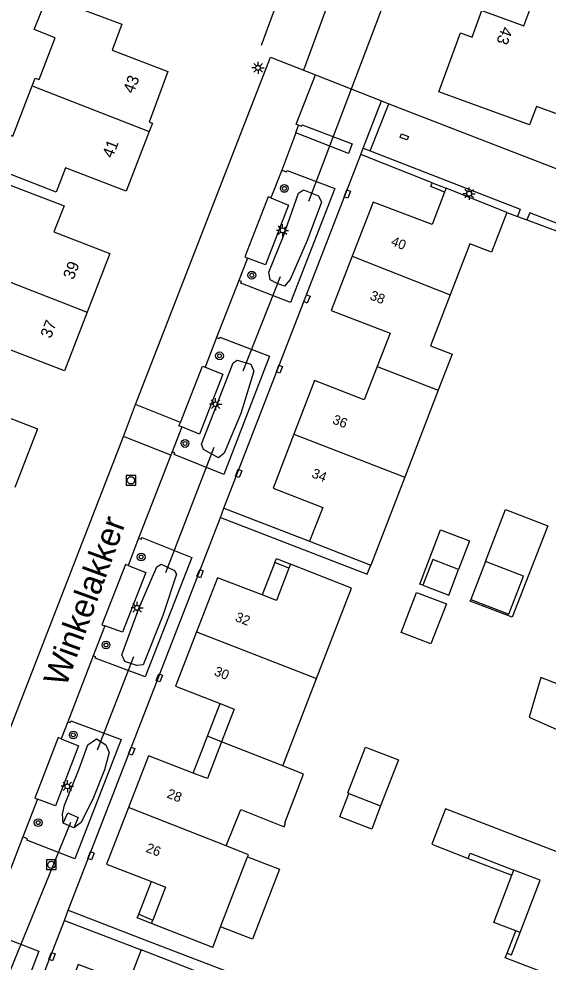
# Model space of a CAD drawing. Extents: x 136000 to 141014, y 402000 to 403500.
# Drawn here: x 139113.5 to 139168, y 402766.7 to 402863.9 of the extents above; entities that cross this region are included whole.
import ezdxf

# ---------------------------------------------------------------- set-up
doc = ezdxf.new("R2010")
doc.units = 0
for name, color, linetype in [('gg-afsc-hekwerk', 7, 'Continuous'), ('gg-afsc-muur', 7, 'Continuous'), ('gg-anno-huisnummerreeks BGT', 7, 'Continuous'), ('gg-anno-openbare ruimte label', 7, 'Continuous'), ('gg-bbg-bijgebouw', 7, 'Continuous'), ('gg-bbg-gedigitaliseerde bijgebouw', 7, 'Continuous'), ('gg-bbg-hoofdgebouw', 7, 'Continuous'), ('gg-bbg-luifel en loopbrug', 7, 'Continuous'), ('gg-bbg-onder overbouw', 7, 'Continuous'), ('gg-bbg-pand overbouw', 7, 'Continuous'), ('gg-bbg-tussenscheiding', 7, 'Continuous'), ('gg-knt-plantopografie kant verharding', 7, 'Continuous'), ('gg-knt-verharding', 7, 'Continuous'), ('gg-kntw-bovenkant insteek waterloop', 7, 'Continuous'), ('gg-kwrk-duiker nz buis', 7, 'Continuous'), ('gg-kwrk-uitstroombak niveau min 01', 7, 'Continuous'), ('gt-anno-plantopografie huisnummer', 7, 'Continuous'), ('gt-bbg-plantopografie pand', 7, 'Continuous'), ('gt-bbg-plantopografie tussenscheiding', 7, 'Continuous'), ('gt-grn-groengrens', 7, 'Continuous'), ('gt-grn-vlakafsluiter', 7, 'Continuous'), ('gt-symb-boom', 7, 'Continuous'), ('gt-symb-kolk center center', 7, 'Continuous'), ('gt-symb-lichtmast', 7, 'Continuous'), ('gt-symb-rioolschacht', 7, 'Continuous')]:
    doc.layers.add(name, color=color, linetype=linetype)

# ---------------------------------------------------------------- blocks, each defined once
blk = doc.blocks.new('gt0-LMAST')
at = {"layer": 'gt-symb-lichtmast'}
for p, q in [((-0.182, 0.173), (-0.447, 0.438)), ((-0.005, 0.246), (-0.005, 0.621)), ((0.172, 0.173), (0.437, 0.438)), ((-0.255, -0.004), (-0.63, -0.004)), ((-0.182, -0.181), (-0.447, -0.446)), ((-0.005, -0.254), (-0.005, -0.629)), ((0.437, -0.446), (0.172, -0.181)), ((0.245, -0.004), (0.62, -0.004))]:
    blk.add_line(p, q, dxfattribs=at)
blk.add_circle((-0.005, -0.004), 0.25, dxfattribs=at)
blk = doc.blocks.new('gt0-KOLKCC')
at = {"layer": 'gt-symb-kolk center center'}
blk.add_lwpolyline([(-0.375, 0.2), (0.375, 0.2), (0.375, -0.2), (-0.375, -0.2)], close=True, dxfattribs=at)
blk = doc.blocks.new('gt0-BOOM')
at = {"layer": 'gt-symb-boom'}
for radius in [0.4, 0.2]:
    blk.add_circle((0, 0), radius, dxfattribs=at)
blk = doc.blocks.new('gt0-RS')
at = {"layer": 'gt-symb-rioolschacht'}
blk.add_lwpolyline([(-0.5, -0.5), (0.5, -0.5), (0.5, 0.5), (-0.5, 0.5)], close=True, dxfattribs=at)
blk.add_circle((0, 0), 0.375, dxfattribs=at)

msp = doc.modelspace()

# ---------------------------------------------------------------- linework, layer by layer
at = {"layer": 'gg-afsc-hekwerk'}
for p, q in [((139163.719, 402843.938), (139164.803, 402843.53)), ((139164.803, 402843.53), (139165.784, 402843.161)), ((139165.784, 402843.161), (139172.905, 402840.482)), ((139126.451, 402768.984), (139141.766, 402763.125))]:
    msp.add_line(p, q, dxfattribs=at)
at = {"layer": 'gg-afsc-muur'}
msp.add_line((139156.026, 402846.987), (139157.458, 402846.419), dxfattribs=at)
for points in [[(139157.305, 402846.023), (139155.869, 402846.591), (139156.026, 402846.987)], [(139139.831, 402807.878), (139139.988, 402808.267), (139141.425, 402807.699)], [(139127.128, 402770.664), (139125.657, 402771.237), (139125.817, 402771.622)]]:
    msp.add_lwpolyline(points, dxfattribs=at)
at = {"layer": 'gg-bbg-bijgebouw'}
msp.add_line((139161.508, 402807.97), (139159.992, 402804.05), dxfattribs=at)
msp.add_lwpolyline([(139159.992, 402804.05), (139163.91, 402802.535), (139165.425, 402806.455), (139161.508, 402807.97)], dxfattribs=at)
at = {"layer": 'gg-bbg-gedigitaliseerde bijgebouw'}
msp.add_line((139147.432, 402784.071), (139150.717, 402782.793), dxfattribs=at)
for points in [[(139158.747, 402807.15), (139156.087, 402808.174), (139155.063, 402805.514)], [(139155.063, 402805.514), (139157.723, 402804.49), (139158.747, 402807.15)], [(139150.717, 402782.793), (139149.793, 402780.394), (139146.504, 402781.661), (139147.432, 402784.071)]]:
    msp.add_lwpolyline(points, dxfattribs=at)
at = {"layer": 'gg-bbg-hoofdgebouw'}
for p, q in [((139157.458, 402846.419), (139157.305, 402846.023)), ((139163.719, 402843.938), (139157.458, 402846.419)), ((139156.649, 402825.617), (139153.195, 402816.663)), ((139153.195, 402816.663), (139149.691, 402807.58)), ((139143.401, 402810.06), (139149.691, 402807.58)), ((139141.425, 402807.699), (139141.269, 402807.295)), ((139147.703, 402805.213), (139141.425, 402807.699)), ((139144.126, 402795.92), (139147.703, 402805.213)), ((139140.652, 402786.894), (139144.126, 402795.92)), ((139134.244, 402770.306), (139137.024, 402777.524)), ((139127.128, 402770.664), (139127.265, 402771.019)), ((139133.436, 402768.207), (139127.128, 402770.664)), ((139133.436, 402768.207), (139134.244, 402770.306)), ((139132.32, 402765.509), (139126.048, 402767.944))]:
    msp.add_line(p, q, dxfattribs=at)
for points in [[(139157.305, 402846.023), (139156.019, 402842.691), (139149.962, 402845.006), (139147.795, 402839.422)], [(139163.719, 402843.938), (139162.143, 402839.839), (139159.899, 402840.706), (139157.876, 402835.444)], [(139147.795, 402839.422), (139145.627, 402833.837), (139151.696, 402831.481), (139150.364, 402828.048)], [(139157.876, 402835.444), (139155.852, 402830.182), (139158.076, 402829.316), (139156.649, 402825.617)], [(139150.364, 402828.048), (139149.031, 402824.615), (139143.916, 402826.601), (139141.782, 402821.077)], [(139141.782, 402821.077), (139139.635, 402815.519), (139144.755, 402813.542), (139143.401, 402810.06)], [(139141.269, 402807.295), (139139.986, 402803.959), (139138.528, 402804.517)], [(139138.528, 402804.517), (139133.915, 402806.283), (139131.752, 402800.705)], [(139131.752, 402800.705), (139129.581, 402795.107), (139134.187, 402793.321)], [(139134.187, 402793.321), (139135.65, 402792.754), (139134.345, 402789.386)], [(139134.345, 402789.386), (139132.878, 402785.603), (139131.414, 402786.171)], [(139131.414, 402786.171), (139126.826, 402787.95), (139124.77, 402782.632)], [(139134.818, 402778.662), (139136.328, 402782.402), (139140.77, 402780.61), (139140.927, 402780.999), (139140.862, 402781.026), (139142.783, 402786.052), (139140.652, 402786.894)], [(139124.77, 402782.632), (139122.503, 402776.77), (139127.111, 402774.984)], [(139174.477, 402775.315), (139174.665, 402775.8), (139157.398, 402782.491), (139155.978, 402778.827), (139159.736, 402777.37)], [(139137.024, 402777.524), (139137.106, 402777.738), (139134.818, 402778.662)], [(139159.736, 402777.37), (139159.945, 402777.911), (139164.437, 402776.17)], [(139127.111, 402774.984), (139128.581, 402774.414), (139127.265, 402771.019)], [(139163.727, 402767.599), (139164.184, 402767.422), (139165.076, 402769.736)], [(139126.048, 402767.944), (139124.71, 402764.476), (139119.572, 402766.438), (139117.437, 402760.915)], [(139170.451, 402765.018), (139170.268, 402764.542), (139163.547, 402767.132), (139163.727, 402767.599)]]:
    msp.add_lwpolyline(points, dxfattribs=at)
at = {"layer": 'gg-bbg-luifel en loopbrug'}
for p, q in [((139139.831, 402807.878), (139138.528, 402804.517)), ((139141.269, 402807.295), (139139.831, 402807.878)), ((139132.881, 402789.954), (139134.187, 402793.321)), ((139131.414, 402786.171), (139132.881, 402789.954)), ((139134.345, 402789.386), (139132.881, 402789.954)), ((139159.736, 402777.37), (139164.228, 402775.63)), ((139125.817, 402771.622), (139127.111, 402774.984)), ((139125.817, 402771.622), (139127.265, 402771.019)), ((139163.727, 402767.599), (139164.619, 402769.912))]:
    msp.add_line(p, q, dxfattribs=at)
for points in [[(139161.508, 402807.97), (139163.577, 402813.322), (139167.923, 402811.642), (139164.262, 402802.215), (139159.931, 402803.89), (139159.992, 402804.05)], [(139155.063, 402805.514), (139154.737, 402805.639), (139156.895, 402811.243), (139159.881, 402810.093), (139158.747, 402807.15)], [(139157.481, 402803.592), (139155.896, 402799.477), (139152.821, 402800.662), (139154.405, 402804.776), (139157.481, 402803.592)], [(139147.432, 402784.071), (139147.322, 402784.113), (139149.145, 402788.847), (139152.544, 402787.538), (139150.717, 402782.793)], [(139137.024, 402777.524), (139140.311, 402776.258), (139137.532, 402769.04), (139134.244, 402770.306)]]:
    msp.add_lwpolyline(points, dxfattribs=at)
at = {"layer": 'gg-bbg-onder overbouw'}
msp.add_lwpolyline([(139165.076, 402769.736), (139167.15, 402775.119), (139164.437, 402776.17)], dxfattribs=at)
at = {"layer": 'gg-bbg-pand overbouw'}
for p, q in [((139164.228, 402775.63), (139164.437, 402776.17)), ((139165.076, 402769.736), (139164.619, 402769.912))]:
    msp.add_line(p, q, dxfattribs=at)
msp.add_lwpolyline([(139164.619, 402769.912), (139162.36, 402770.783), (139164.228, 402775.63)], dxfattribs=at)
at = {"layer": 'gg-bbg-tussenscheiding'}
for p, q in [((139147.795, 402839.422), (139157.876, 402835.444)), ((139150.364, 402828.048), (139156.649, 402825.617)), ((139141.782, 402821.077), (139153.195, 402816.663)), ((139131.752, 402800.705), (139144.126, 402795.92)), ((139140.652, 402786.894), (139134.345, 402789.386)), ((139134.818, 402778.662), (139124.77, 402782.632))]:
    msp.add_line(p, q, dxfattribs=at)
at = {"layer": 'gg-knt-plantopografie kant verharding'}
for points in [[(139074.936, 402916.197), (139149.099, 402888.722), (139151.266, 402881.671), (139142.786, 402858.59)], [(139075.694, 402910.585), (139145.045, 402884.892), (139145.992, 402881.813), (139138.399, 402861.15)]]:
    msp.add_lwpolyline(points, dxfattribs=at)
at = {"layer": 'gg-knt-verharding'}
for p, q in [((139144.007, 402858.112), (139150.804, 402855.45)), ((139148.933, 402850.541), (139150.804, 402855.45)), ((139150.804, 402855.45), (139151.559, 402855.133)), ((139149.655, 402850.277), (139151.559, 402855.133)), ((139151.559, 402855.133), (139180.784, 402843.79)), ((139141.975, 402852.121), (139142.273, 402852.94)), ((139141.975, 402852.121), (139140.541, 402848.275)), ((139148.683, 402849.897), (139148.933, 402850.541)), ((139148.933, 402850.541), (139149.655, 402850.277)), ((139134.569, 402813.461), (139148.683, 402849.897)), ((139140.541, 402848.275), (139139.411, 402845.435)), ((139137.008, 402839.239), (139136.112, 402836.922)), ((139136.112, 402836.922), (139133.827, 402831.035)), ((139133.827, 402831.035), (139132.641, 402827.993)), ((139124.225, 402820.862), (139125.481, 402824.138)), ((139130.094, 402822.301), (139125.481, 402824.138)), ((139130.258, 402821.833), (139129.252, 402819.254)), ((139108.541, 402780.384), (139124.225, 402820.862)), ((139129.11, 402818.937), (139124.225, 402820.862)), ((139129.11, 402818.937), (139125.797, 402810.386)), ((139129.252, 402819.254), (139129.11, 402818.937)), ((139134.216, 402812.497), (139134.569, 402813.461)), ((139134.569, 402813.461), (139143.401, 402810.06)), ((139118.555, 402772.023), (139134.216, 402812.497)), ((139134.216, 402812.497), (139149.324, 402806.65)), ((139125.797, 402810.386), (139124.725, 402807.55)), ((139122.307, 402801.337), (139121.114, 402798.263)), ((139121.114, 402798.263), (139118.5, 402791.462)), ((139118.5, 402791.462), (139117.809, 402789.7)), ((139115.397, 402783.492), (139113.891, 402779.584)), ((139113.891, 402779.584), (139110.076, 402769.709)), ((139118.17, 402770.983), (139118.555, 402772.023)), ((139118.555, 402772.023), (139126.451, 402768.984)), ((139097.221, 402716.958), (139118.17, 402770.983)), ((139118.17, 402770.983), (139126.048, 402767.944))]:
    msp.add_line(p, q, dxfattribs=at)
for points in [[(139125.481, 402824.138), (139139.364, 402859.93), (139144.007, 402858.112)], [(139142.273, 402852.94), (139142.024, 402853.046), (139144.007, 402858.112)], [(139142.273, 402852.94), (139142.581, 402852.833), (139142.643, 402852.962), (139147.783, 402851.002), (139147.396, 402850), (139141.975, 402852.121)], [(139149.655, 402850.277), (139165.083, 402844.273), (139164.803, 402843.53)], [(139140.541, 402848.275), (139141.041, 402848.109), (139141.091, 402848.249), (139145.988, 402846.41), (139141.442, 402834.651), (139136.314, 402836.647), (139136.384, 402836.815), (139136.112, 402836.922)], [(139139.411, 402845.435), (139139.124, 402845.552), (139136.719, 402839.349), (139137.008, 402839.239)], [(139139.411, 402845.435), (139141.233, 402844.695), (139138.853, 402838.54), (139137.008, 402839.239)], [(139173.163, 402841.149), (139166.06, 402843.895), (139165.784, 402843.161)], [(139133.827, 402831.035), (139134.094, 402830.93), (139134.143, 402831.088), (139139.274, 402829.118), (139134.556, 402816.922), (139129.469, 402818.99), (139129.519, 402819.153), (139129.252, 402819.254)], [(139130.094, 402822.301), (139132.373, 402828.101), (139132.641, 402827.993)], [(139132.641, 402827.993), (139134.468, 402827.254), (139132.068, 402821.094), (139130.258, 402821.833)], [(139130.258, 402821.833), (139129.954, 402821.957), (139130.094, 402822.301)], [(139125.797, 402810.386), (139126.078, 402810.259), (139126.142, 402810.429), (139131.279, 402808.38), (139126.488, 402796.072), (139121.338, 402797.992), (139121.393, 402798.148), (139121.114, 402798.263)], [(139124.725, 402807.55), (139124.435, 402807.664), (139122.012, 402801.443), (139122.307, 402801.337)], [(139124.725, 402807.55), (139126.54, 402806.836), (139124.144, 402800.681), (139122.307, 402801.337)], [(139118.5, 402791.462), (139118.754, 402791.367), (139118.82, 402791.534), (139124.012, 402789.615), (139119.247, 402777.344), (139114.29, 402779.246), (139114.361, 402779.401), (139113.891, 402779.584)], [(139117.809, 402789.7), (139117.526, 402789.816), (139115.117, 402783.596), (139115.397, 402783.492)], [(139117.809, 402789.7), (139119.625, 402788.962), (139117.237, 402782.806), (139115.397, 402783.492)], [(139110.076, 402769.709), (139110.542, 402769.535), (139110.594, 402769.694), (139115.541, 402767.814), (139111.082, 402756.298), (139105.924, 402758.252), (139105.977, 402758.413), (139105.698, 402758.515)]]:
    msp.add_lwpolyline(points, dxfattribs=at)
at = {"layer": 'gg-kntw-bovenkant insteek waterloop'}
for points in [[(139140.07, 402836.6), (139139.34, 402836.983), (139139.192, 402837.771), (139140.682, 402841.422), (139142.258, 402845.91), (139142.767, 402846.255), (139144.328, 402845.655), (139144.644, 402844.987), (139143.16, 402841.039), (139141.408, 402837.017), (139140.814, 402836.323), (139140.07, 402836.6)], [(139135.549, 402828.432), (139135.943, 402828.712), (139137.342, 402828.311), (139137.655, 402827.582), (139136.318, 402823.234), (139134.615, 402819.138), (139134.024, 402818.65), (139132.492, 402819.504), (139132.277, 402820.054), (139135.549, 402828.432)], [(139127.666, 402807.433), (139128.136, 402807.69), (139129.509, 402807.045), (139129.693, 402806.66), (139128.291, 402802.416), (139126.258, 402797.334), (139125.598, 402797.254), (139124.393, 402797.647), (139124.054, 402798.365), (139125.835, 402803.123), (139127.666, 402807.433)], [(139118.034, 402780.989), (139117.957, 402781.914), (139118.168, 402782.841), (139119.662, 402786.585), (139120.577, 402789.079), (139121.47, 402789.704), (139122.408, 402789.084), (139122.771, 402788.281), (139122.282, 402786.484), (139121.142, 402783.641), (139119.869, 402781.081), (139119.118, 402780.518)]]:
    msp.add_lwpolyline(points, dxfattribs=at)
at = {"layer": 'gg-kwrk-duiker nz buis'}
for p, q in [((139143.308, 402845.109), (139155.204, 402876.409)), ((139136.566, 402827.606), (139140.394, 402837.319)), ((139128.607, 402806.841), (139133.57, 402819.747)), ((139121.551, 402788.549), (139125.303, 402798.161)), ((139112.62, 402765.869), (139118.826, 402781.123))]:
    msp.add_line(p, q, dxfattribs=at)
at = {"layer": 'gg-kwrk-uitstroombak niveau min 01'}
msp.add_line((139119.118, 402780.518), (139118.034, 402780.989), dxfattribs=at)
msp.add_lwpolyline([(139118.034, 402780.989), (139118.519, 402782.062), (139119.586, 402781.597), (139119.118, 402780.518)], dxfattribs=at)
at = {"layer": 'gt-bbg-plantopografie pand'}
for points in [[(139114.846, 402856.986), (139115.157, 402857.788), (139115.556, 402857.634), (139117.223, 402861.943), (139115.048, 402862.785), (139116.417, 402866.236), (139124.073, 402863.319), (139123.058, 402860.655), (139128.817, 402858.461), (139126.876, 402853.251), (139127.22, 402853.122), (139126.897, 402852.286)], [(139166.591, 402866.22), (139172.746, 402863.969), (139172.091, 402862.178), (139175.634, 402860.883), (139172.646, 402852.714), (139166.76, 402854.866), (139166.058, 402852.947), (139156.705, 402856.368), (139158.924, 402862.436), (139160.133, 402861.994), (139161.14, 402864.748), (139165.473, 402863.163), (139166.591, 402866.22)], [(139126.897, 402852.286), (139124.514, 402846.13), (139118.273, 402848.545), (139117.303, 402846.037), (139109.732, 402848.966), (139111.094, 402852.485), (139112.843, 402851.808), (139114.846, 402856.986)], [(139109.235, 402838.039), (139111.228, 402843.211), (139109.07, 402844.042), (139110.463, 402847.55), (139118.117, 402844.601), (139117.086, 402841.927), (139122.839, 402839.71), (139120.507, 402833.658)], [(139120.507, 402833.658), (139118.175, 402827.607), (139112.311, 402829.867), (139111.327, 402827.314), (139103.735, 402830.239), (139105.07, 402833.703), (139107.241, 402832.866), (139109.235, 402838.039)], [(139101.778, 402819.969), (139103.771, 402825.141), (139101.613, 402825.973), (139103.007, 402829.481), (139110.66, 402826.532), (139109.63, 402823.857), (139115.382, 402821.64), (139113.05, 402815.589)], [(139179.112, 402778.739), (139182.698, 402786.355), (139175.082, 402789.941), (139176.271, 402792.467), (139167.208, 402796), (139165.992, 402791.911), (139173.195, 402788.727), (139170.763, 402782.173), (139179.112, 402778.739)]]:
    msp.add_lwpolyline(points, dxfattribs=at)
at = {"layer": 'gt-bbg-plantopografie tussenscheiding'}
for p, q in [((139114.846, 402856.986), (139126.897, 402852.286)), ((139109.235, 402838.039), (139120.507, 402833.658))]:
    msp.add_line(p, q, dxfattribs=at)
at = {"layer": 'gt-grn-groengrens'}
msp.add_line((139156.026, 402846.987), (139148.683, 402849.897), dxfattribs=at)
at = {"layer": 'gt-grn-vlakafsluiter'}
msp.add_line((139149.324, 402806.65), (139149.691, 402807.58), dxfattribs=at)

# ---------------------------------------------------------------- block references
at = {"layer": 'gt-symb-boom'}
for p in [(139140.808, 402846.409), (139137.453, 402837.465), (139134.128, 402829.161), (139130.577, 402820.129), (139126.06, 402808.436), (139122.445, 402799.359), (139119.069, 402790.095), (139115.459, 402781.06)]:
    msp.add_blockref('gt0-BOOM', p, dxfattribs=at)
at = {"layer": 'gt-symb-kolk center center'}
for p, rotation in [((139153.154, 402851.725), -21.16902811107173), ((139147.275, 402845.832), 68.95090096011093), ((139143.12, 402835.02), 68.30948639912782), ((139140.299, 402827.783), 68.95090095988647), ((139136.102, 402817.048), 68.31996699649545), ((139132.132, 402806.722), 68.25853115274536), ((139127.935, 402795.977), 68.50880474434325), ((139125.074, 402788.428), 68.76202930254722), ((139120.893, 402777.647), 68.12816027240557), ((139116.884, 402767.256), -111.16150258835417)]:
    msp.add_blockref('gt0-KOLKCC', p, dxfattribs=dict(at, rotation=rotation))
at = {"layer": 'gt-symb-lichtmast'}
for p in [(139138.1, 402858.844), (139159.831, 402845.872), (139140.625, 402842.091), (139133.733, 402824.17), (139125.661, 402803.2), (139118.467, 402784.803)]:
    msp.add_blockref('gt0-LMAST', p, dxfattribs=at)
at = {"layer": 'gt-symb-rioolschacht'}
for p in [(139125.006, 402816.33), (139116.816, 402776.717)]:
    msp.add_blockref('gt0-RS', p, dxfattribs=at)

# ---------------------------------------------------------------- texts
at = {"layer": 'gg-anno-huisnummerreeks BGT'}
for s, rotation, p in [('40', 338.8, (139151.702, 402840.581)), ('38', 338.8, (139149.535, 402834.997)), ('36', 338.9, (139145.675, 402822.211)), ('34', 338.9, (139143.535, 402816.67)), ('32', 338.8, (139135.658, 402801.863)), ('30', 338.8, (139133.491, 402796.275)), ('28', 338.9, (139128.624, 402783.663)), ('26', 338.9, (139126.462, 402778.073))]:
    msp.add_text(s, height=1, rotation=rotation, dxfattribs=at).set_placement(p)
at = {"layer": 'gg-anno-openbare ruimte label'}
msp.add_text('Winkelakker', height=2.5, rotation=70, dxfattribs=at).set_placement((139118.299, 402794.938))
at = {"layer": 'gt-anno-plantopografie huisnummer'}
for s, rotation, p in [('43', 249.91623, (139163.224, 402863.169)), ('43', 68.84894, (139125.263, 402856.106)), ('41', 68.84894, (139123.122, 402849.458)), ('39', 68.84894, (139119.089, 402836.934)), ('37', 68.84894, (139116.757, 402830.883))]:
    msp.add_text(s, height=1.2, rotation=rotation, dxfattribs=at).set_placement(p)

doc.saveas('drawing.dxf')
